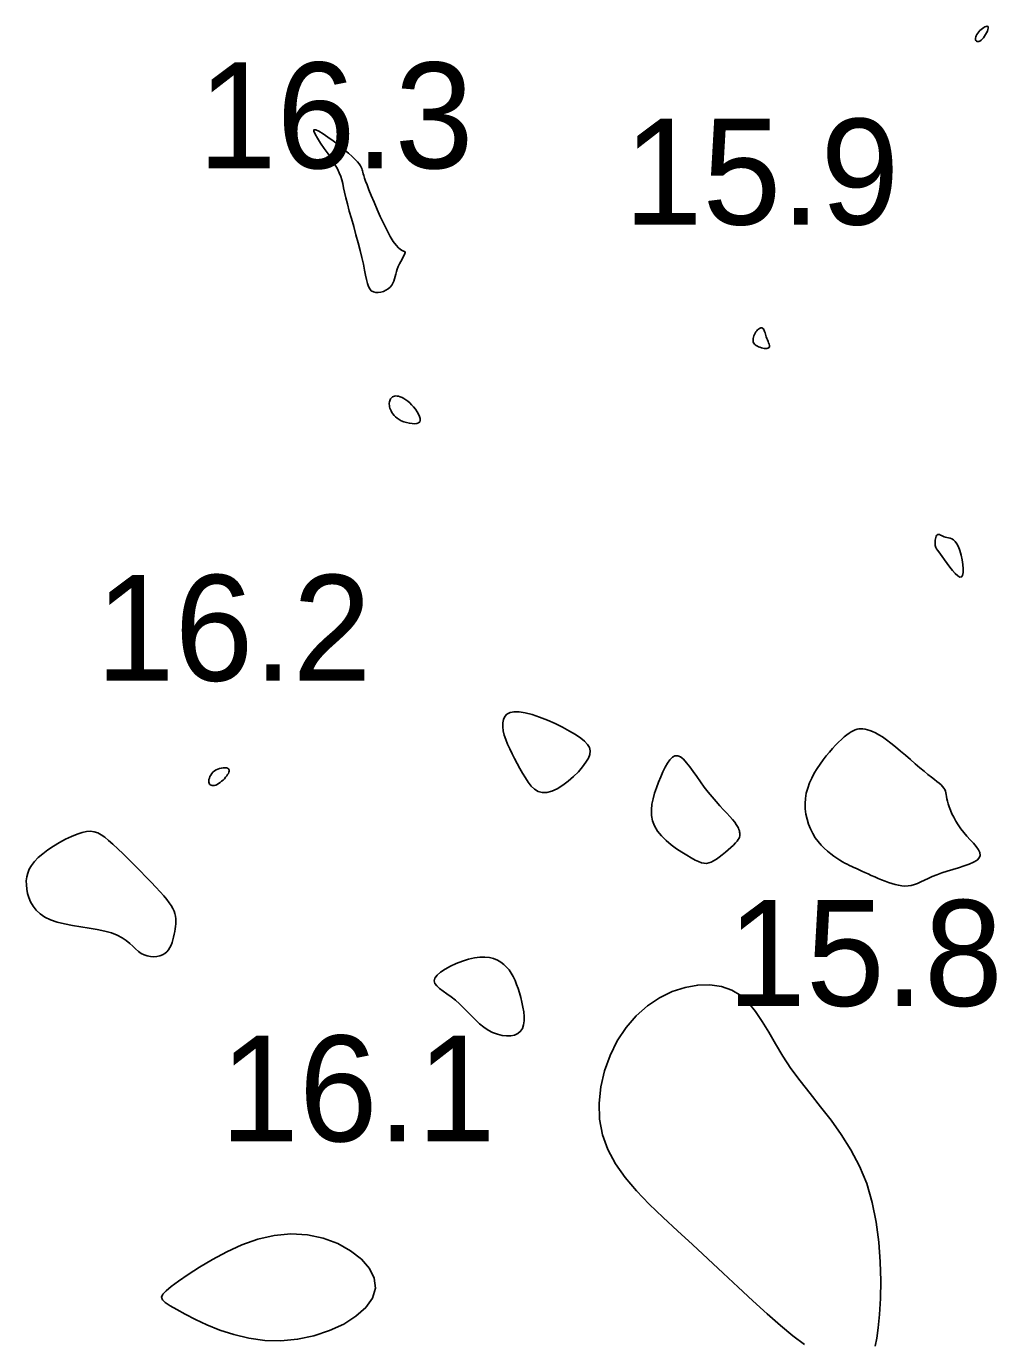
# Model space of a CAD drawing. Extents: x 3040093 to 3056816, y 408076 to 509144.
# Drawn here: x 3045364.6 to 3045410.4, y 434180.6 to 434242.7 of the extents above; entities that cross this region are included whole.
import ezdxf

# ---------------------------------------------------------------- set-up
doc = ezdxf.new("R2010")
doc.units = 0
doc.layers.add('V-CHAN-CONT-EL17', color=7, linetype='Continuous')
doc.layers.add('V-TOPO-SOUN-0610', color=7, linetype='Continuous')

msp = doc.modelspace()

# ---------------------------------------------------------------- linework, layer by layer
at = {"layer": 'V-CHAN-CONT-EL17'}
for points in [[(3045409.709, 434242.548), (3045409.771, 434242.598), (3045409.834, 434242.639), (3045409.894, 434242.672), (3045409.948, 434242.692), (3045409.994, 434242.698), (3045410.028, 434242.688), (3045410.047, 434242.66), (3045410.049, 434242.612), (3045410.035, 434242.549), (3045410.009, 434242.474), (3045409.971, 434242.392), (3045409.925, 434242.308), (3045409.874, 434242.226), (3045409.818, 434242.151), (3045409.762, 434242.087), (3045409.707, 434242.038), (3045409.654, 434242.003), (3045409.605, 434241.983), (3045409.56, 434241.976), (3045409.522, 434241.98), (3045409.489, 434241.995), (3045409.465, 434242.02), (3045409.45, 434242.054), (3045409.444, 434242.096), (3045409.448, 434242.145), (3045409.461, 434242.198), (3045409.483, 434242.255), (3045409.514, 434242.315), (3045409.552, 434242.375), (3045409.597, 434242.435), (3045409.65, 434242.493)], [(3045380.388, 434232.11), (3045380.292, 434232.474), (3045380.188, 434232.853), (3045380.081, 434233.235), (3045379.974, 434233.611), (3045379.873, 434233.971), (3045379.782, 434234.304), (3045379.705, 434234.601), (3045379.646, 434234.855), (3045379.6, 434235.073), (3045379.559, 434235.265), (3045379.516, 434235.44), (3045379.465, 434235.608), (3045379.399, 434235.78), (3045379.31, 434235.964), (3045379.192, 434236.173), (3045379.041, 434236.41), (3045378.869, 434236.666), (3045378.69, 434236.927), (3045378.518, 434237.179), (3045378.37, 434237.407), (3045378.258, 434237.599), (3045378.198, 434237.739), (3045378.204, 434237.813), (3045378.286, 434237.812), (3045378.434, 434237.746), (3045378.633, 434237.626), (3045378.865, 434237.467), (3045379.117, 434237.281), (3045379.373, 434237.083), (3045379.617, 434236.885), (3045379.834, 434236.701), (3045380.012, 434236.541), (3045380.152, 434236.406), (3045380.259, 434236.292), (3045380.338, 434236.195), (3045380.395, 434236.113), (3045380.434, 434236.042), (3045380.46, 434235.98), (3045380.478, 434235.922), (3045380.493, 434235.867), (3045380.509, 434235.806), (3045380.528, 434235.735), (3045380.555, 434235.645), (3045380.592, 434235.531), (3045380.643, 434235.385), (3045380.711, 434235.202), (3045380.799, 434234.974), (3045380.91, 434234.698), (3045381.04, 434234.385), (3045381.184, 434234.05), (3045381.337, 434233.706), (3045381.495, 434233.368), (3045381.653, 434233.051), (3045381.806, 434232.768), (3045381.949, 434232.534), (3045382.079, 434232.36), (3045382.193, 434232.237), (3045382.291, 434232.157), (3045382.372, 434232.108), (3045382.435, 434232.079), (3045382.479, 434232.06), (3045382.504, 434232.04), (3045382.509, 434232.009), (3045382.494, 434231.957), (3045382.462, 434231.887), (3045382.416, 434231.8), (3045382.362, 434231.7), (3045382.303, 434231.59), (3045382.243, 434231.473), (3045382.186, 434231.352), (3045382.137, 434231.229), (3045382.097, 434231.108), (3045382.065, 434230.99), (3045382.036, 434230.875), (3045382.007, 434230.765), (3045381.973, 434230.659), (3045381.93, 434230.558), (3045381.874, 434230.465), (3045381.801, 434230.378), (3045381.709, 434230.299), (3045381.602, 434230.231), (3045381.484, 434230.176), (3045381.36, 434230.138), (3045381.236, 434230.119), (3045381.117, 434230.121), (3045381.007, 434230.149), (3045380.912, 434230.204), (3045380.836, 434230.288), (3045380.776, 434230.404), (3045380.725, 434230.551), (3045380.681, 434230.73), (3045380.638, 434230.94), (3045380.592, 434231.183), (3045380.538, 434231.459), (3045380.471, 434231.768)], [(3045399.156, 434228.358), (3045399.197, 434228.394), (3045399.237, 434228.421), (3045399.276, 434228.44), (3045399.313, 434228.45), (3045399.348, 434228.451), (3045399.38, 434228.444), (3045399.408, 434228.426), (3045399.432, 434228.4), (3045399.452, 434228.365), (3045399.471, 434228.322), (3045399.488, 434228.272), (3045399.505, 434228.216), (3045399.523, 434228.155), (3045399.543, 434228.09), (3045399.566, 434228.022), (3045399.594, 434227.951), (3045399.623, 434227.879), (3045399.652, 434227.808), (3045399.677, 434227.74), (3045399.698, 434227.677), (3045399.71, 434227.619), (3045399.712, 434227.57), (3045399.701, 434227.531), (3045399.675, 434227.503), (3045399.636, 434227.486), (3045399.587, 434227.477), (3045399.53, 434227.477), (3045399.466, 434227.484), (3045399.4, 434227.496), (3045399.332, 434227.514), (3045399.266, 434227.534), (3045399.203, 434227.558), (3045399.145, 434227.584), (3045399.092, 434227.613), (3045399.046, 434227.646), (3045399.007, 434227.683), (3045398.976, 434227.725), (3045398.953, 434227.772), (3045398.941, 434227.824), (3045398.938, 434227.883), (3045398.945, 434227.945), (3045398.96, 434228.011), (3045398.982, 434228.077), (3045399.01, 434228.142), (3045399.042, 434228.204), (3045399.078, 434228.262), (3045399.117, 434228.314)], [(3045381.791, 434224.662), (3045381.775, 434224.726), (3045381.764, 434224.787), (3045381.76, 434224.845), (3045381.761, 434224.901), (3045381.768, 434224.954), (3045381.78, 434225.003), (3045381.797, 434225.05), (3045381.819, 434225.093), (3045381.847, 434225.132), (3045381.879, 434225.166), (3045381.917, 434225.194), (3045381.962, 434225.215), (3045382.012, 434225.23), (3045382.069, 434225.235), (3045382.133, 434225.232), (3045382.203, 434225.219), (3045382.28, 434225.195), (3045382.362, 434225.16), (3045382.449, 434225.115), (3045382.538, 434225.059), (3045382.63, 434224.991), (3045382.723, 434224.912), (3045382.817, 434224.82), (3045382.909, 434224.718), (3045382.997, 434224.607), (3045383.076, 434224.492), (3045383.143, 434224.378), (3045383.192, 434224.269), (3045383.221, 434224.169), (3045383.225, 434224.082), (3045383.2, 434224.012), (3045383.143, 434223.963), (3045383.059, 434223.934), (3045382.955, 434223.923), (3045382.835, 434223.927), (3045382.707, 434223.946), (3045382.575, 434223.976), (3045382.446, 434224.017), (3045382.327, 434224.066), (3045382.221, 434224.122), (3045382.129, 434224.183), (3045382.05, 434224.248), (3045381.984, 434224.316), (3045381.928, 434224.385), (3045381.881, 434224.456), (3045381.844, 434224.526), (3045381.814, 434224.595)], [(3045407.536, 434218.281), (3045407.538, 434218.348), (3045407.546, 434218.417), (3045407.557, 434218.485), (3045407.573, 434218.549), (3045407.593, 434218.606), (3045407.617, 434218.651), (3045407.645, 434218.682), (3045407.676, 434218.696), (3045407.712, 434218.695), (3045407.752, 434218.683), (3045407.796, 434218.663), (3045407.845, 434218.638), (3045407.9, 434218.61), (3045407.959, 434218.584), (3045408.025, 434218.562), (3045408.095, 434218.546), (3045408.17, 434218.531), (3045408.249, 434218.511), (3045408.329, 434218.479), (3045408.409, 434218.43), (3045408.488, 434218.356), (3045408.564, 434218.252), (3045408.637, 434218.11), (3045408.704, 434217.929), (3045408.763, 434217.72), (3045408.811, 434217.496), (3045408.845, 434217.274), (3045408.862, 434217.066), (3045408.86, 434216.889), (3045408.835, 434216.757), (3045408.785, 434216.684), (3045408.708, 434216.681), (3045408.608, 434216.739), (3045408.493, 434216.845), (3045408.367, 434216.986), (3045408.236, 434217.149), (3045408.107, 434217.322), (3045407.985, 434217.491), (3045407.876, 434217.643), (3045407.786, 434217.768), (3045407.713, 434217.868), (3045407.655, 434217.948), (3045407.611, 434218.014), (3045407.579, 434218.068), (3045407.558, 434218.118), (3045407.544, 434218.167), (3045407.538, 434218.22)], [(3045388.177, 434210.268), (3045388.505, 434210.181), (3045388.858, 434210.061), (3045389.225, 434209.916), (3045389.592, 434209.753), (3045389.946, 434209.58), (3045390.273, 434209.404), (3045390.562, 434209.234), (3045390.8, 434209.073), (3045390.987, 434208.921), (3045391.123, 434208.771), (3045391.208, 434208.622), (3045391.242, 434208.467), (3045391.227, 434208.302), (3045391.162, 434208.124), (3045391.049, 434207.928), (3045390.889, 434207.711), (3045390.689, 434207.483), (3045390.46, 434207.255), (3045390.211, 434207.038), (3045389.95, 434206.842), (3045389.688, 434206.679), (3045389.434, 434206.56), (3045389.196, 434206.496), (3045388.982, 434206.494), (3045388.791, 434206.551), (3045388.62, 434206.656), (3045388.464, 434206.804), (3045388.321, 434206.984), (3045388.187, 434207.189), (3045388.058, 434207.411), (3045387.932, 434207.641), (3045387.806, 434207.873), (3045387.681, 434208.104), (3045387.561, 434208.333), (3045387.45, 434208.559), (3045387.349, 434208.781), (3045387.262, 434208.998), (3045387.193, 434209.208), (3045387.143, 434209.411), (3045387.117, 434209.605), (3045387.118, 434209.786), (3045387.149, 434209.948), (3045387.214, 434210.087), (3045387.317, 434210.198), (3045387.462, 434210.277), (3045387.651, 434210.318), (3045387.889, 434210.316)], [(3045402.902, 434203.393), (3045402.758, 434203.491), (3045402.608, 434203.602), (3045402.456, 434203.726), (3045402.303, 434203.864), (3045402.154, 434204.016), (3045402.012, 434204.184), (3045401.879, 434204.367), (3045401.758, 434204.566), (3045401.652, 434204.78), (3045401.561, 434205.005), (3045401.489, 434205.239), (3045401.436, 434205.481), (3045401.405, 434205.727), (3045401.397, 434205.975), (3045401.413, 434206.223), (3045401.456, 434206.469), (3045401.522, 434206.712), (3045401.609, 434206.95), (3045401.714, 434207.183), (3045401.833, 434207.41), (3045401.964, 434207.629), (3045402.103, 434207.84), (3045402.248, 434208.042), (3045402.395, 434208.233), (3045402.544, 434208.414), (3045402.691, 434208.582), (3045402.836, 434208.739), (3045402.978, 434208.881), (3045403.113, 434209.01), (3045403.242, 434209.123), (3045403.362, 434209.221), (3045403.472, 434209.303), (3045403.574, 434209.369), (3045403.67, 434209.421), (3045403.762, 434209.46), (3045403.851, 434209.486), (3045403.941, 434209.501), (3045404.032, 434209.507), (3045404.128, 434209.503), (3045404.229, 434209.491), (3045404.338, 434209.469), (3045404.456, 434209.434), (3045404.585, 434209.384), (3045404.727, 434209.318), (3045404.882, 434209.231), (3045405.054, 434209.123), (3045405.243, 434208.99), (3045405.451, 434208.832), (3045405.672, 434208.654), (3045405.903, 434208.461), (3045406.137, 434208.261), (3045406.371, 434208.059), (3045406.599, 434207.861), (3045406.817, 434207.674), (3045407.018, 434207.505), (3045407.199, 434207.357), (3045407.361, 434207.229), (3045407.503, 434207.118), (3045407.626, 434207.021), (3045407.732, 434206.935), (3045407.82, 434206.857), (3045407.892, 434206.784), (3045407.948, 434206.713), (3045407.99, 434206.641), (3045408.021, 434206.565), (3045408.043, 434206.485), (3045408.061, 434206.399), (3045408.078, 434206.305), (3045408.097, 434206.201), (3045408.122, 434206.086), (3045408.156, 434205.958), (3045408.202, 434205.817), (3045408.261, 434205.663), (3045408.332, 434205.499), (3045408.417, 434205.328), (3045408.515, 434205.151), (3045408.627, 434204.971), (3045408.752, 434204.791), (3045408.891, 434204.613), (3045409.042, 434204.438), (3045409.197, 434204.269), (3045409.345, 434204.105), (3045409.476, 434203.948), (3045409.58, 434203.799), (3045409.646, 434203.659), (3045409.664, 434203.53), (3045409.624, 434203.41), (3045409.519, 434203.303), (3045409.358, 434203.205), (3045409.151, 434203.115), (3045408.91, 434203.03), (3045408.648, 434202.949), (3045408.376, 434202.869), (3045408.106, 434202.788), (3045407.85, 434202.704), (3045407.616, 434202.616), (3045407.404, 434202.527), (3045407.211, 434202.438), (3045407.033, 434202.353), (3045406.868, 434202.274), (3045406.711, 434202.206), (3045406.56, 434202.15), (3045406.412, 434202.11), (3045406.263, 434202.088), (3045406.113, 434202.083), (3045405.961, 434202.092), (3045405.808, 434202.116), (3045405.653, 434202.151), (3045405.497, 434202.196), (3045405.338, 434202.249), (3045405.177, 434202.309), (3045405.013, 434202.373), (3045404.849, 434202.442), (3045404.686, 434202.512), (3045404.525, 434202.583), (3045404.369, 434202.653), (3045404.219, 434202.722), (3045404.076, 434202.787), (3045403.944, 434202.848), (3045403.821, 434202.903), (3045403.707, 434202.955), (3045403.599, 434203.005), (3045403.493, 434203.056), (3045403.387, 434203.109), (3045403.278, 434203.167), (3045403.162, 434203.233), (3045403.038, 434203.308)], [(3045373.237, 434207.046), (3045373.244, 434207.112), (3045373.262, 434207.182), (3045373.289, 434207.254), (3045373.327, 434207.326), (3045373.374, 434207.395), (3045373.432, 434207.46), (3045373.5, 434207.517), (3045373.577, 434207.566), (3045373.661, 434207.605), (3045373.748, 434207.635), (3045373.836, 434207.656), (3045373.92, 434207.668), (3045373.998, 434207.67), (3045374.067, 434207.664), (3045374.123, 434207.649), (3045374.163, 434207.625), (3045374.189, 434207.593), (3045374.2, 434207.554), (3045374.199, 434207.509), (3045374.185, 434207.458), (3045374.16, 434207.403), (3045374.126, 434207.344), (3045374.082, 434207.282), (3045374.03, 434207.218), (3045373.972, 434207.154), (3045373.908, 434207.091), (3045373.841, 434207.031), (3045373.772, 434206.976), (3045373.702, 434206.927), (3045373.633, 434206.886), (3045373.566, 434206.855), (3045373.504, 434206.835), (3045373.446, 434206.826), (3045373.393, 434206.828), (3045373.347, 434206.84), (3045373.307, 434206.863), (3045373.276, 434206.895), (3045373.253, 434206.936), (3045373.24, 434206.987)], [(3045394.197, 434205.169), (3045394.149, 434205.422), (3045394.141, 434205.68), (3045394.166, 434205.942), (3045394.219, 434206.204), (3045394.293, 434206.467), (3045394.381, 434206.728), (3045394.478, 434206.986), (3045394.579, 434207.239), (3045394.682, 434207.479), (3045394.788, 434207.699), (3045394.898, 434207.892), (3045395.011, 434208.049), (3045395.13, 434208.164), (3045395.253, 434208.229), (3045395.381, 434208.236), (3045395.516, 434208.18), (3045395.656, 434208.069), (3045395.803, 434207.91), (3045395.956, 434207.715), (3045396.115, 434207.493), (3045396.281, 434207.253), (3045396.453, 434207.004), (3045396.632, 434206.756), (3045396.818, 434206.518), (3045397.006, 434206.291), (3045397.193, 434206.077), (3045397.375, 434205.876), (3045397.548, 434205.689), (3045397.708, 434205.517), (3045397.851, 434205.36), (3045397.973, 434205.221), (3045398.072, 434205.098), (3045398.148, 434204.991), (3045398.205, 434204.898), (3045398.246, 434204.818), (3045398.275, 434204.748), (3045398.293, 434204.686), (3045398.305, 434204.632), (3045398.313, 434204.583), (3045398.319, 434204.537), (3045398.322, 434204.492), (3045398.318, 434204.447), (3045398.306, 434204.397), (3045398.281, 434204.342), (3045398.243, 434204.279), (3045398.187, 434204.206), (3045398.111, 434204.12), (3045398.014, 434204.02), (3045397.898, 434203.91), (3045397.769, 434203.793), (3045397.631, 434203.675), (3045397.488, 434203.559), (3045397.345, 434203.451), (3045397.206, 434203.354), (3045397.076, 434203.273), (3045396.958, 434203.212), (3045396.846, 434203.173), (3045396.737, 434203.154), (3045396.624, 434203.158), (3045396.502, 434203.185), (3045396.364, 434203.236), (3045396.206, 434203.31), (3045396.021, 434203.409), (3045395.806, 434203.533), (3045395.57, 434203.679), (3045395.323, 434203.847), (3045395.075, 434204.033), (3045394.837, 434204.236), (3045394.62, 434204.453), (3045394.435, 434204.682), (3045394.291, 434204.922)], [(3045365.489, 434200.618), (3045365.265, 434200.773), (3045365.082, 434200.946), (3045364.936, 434201.133), (3045364.823, 434201.33), (3045364.739, 434201.533), (3045364.679, 434201.737), (3045364.641, 434201.939), (3045364.619, 434202.135), (3045364.618, 434202.325), (3045364.638, 434202.512), (3045364.684, 434202.695), (3045364.758, 434202.877), (3045364.863, 434203.058), (3045365.002, 434203.24), (3045365.178, 434203.423), (3045365.392, 434203.609), (3045365.637, 434203.792), (3045365.904, 434203.97), (3045366.184, 434204.137), (3045366.468, 434204.289), (3045366.747, 434204.421), (3045367.012, 434204.529), (3045367.253, 434204.608), (3045367.466, 434204.654), (3045367.655, 434204.667), (3045367.827, 434204.647), (3045367.989, 434204.594), (3045368.151, 434204.508), (3045368.319, 434204.39), (3045368.501, 434204.238), (3045368.704, 434204.053), (3045368.935, 434203.837), (3045369.187, 434203.596), (3045369.453, 434203.337), (3045369.726, 434203.067), (3045369.999, 434202.794), (3045370.264, 434202.524), (3045370.513, 434202.267), (3045370.739, 434202.028), (3045370.937, 434201.814), (3045371.106, 434201.623), (3045371.249, 434201.451), (3045371.367, 434201.296), (3045371.463, 434201.155), (3045371.539, 434201.023), (3045371.597, 434200.899), (3045371.639, 434200.778), (3045371.667, 434200.658), (3045371.682, 434200.539), (3045371.687, 434200.419), (3045371.682, 434200.298), (3045371.669, 434200.177), (3045371.65, 434200.054), (3045371.627, 434199.929), (3045371.6, 434199.802), (3045371.572, 434199.674), (3045371.54, 434199.545), (3045371.503, 434199.418), (3045371.458, 434199.295), (3045371.403, 434199.18), (3045371.336, 434199.073), (3045371.256, 434198.978), (3045371.16, 434198.897), (3045371.046, 434198.831), (3045370.919, 434198.782), (3045370.78, 434198.752), (3045370.634, 434198.74), (3045370.484, 434198.748), (3045370.333, 434198.777), (3045370.185, 434198.827), (3045370.044, 434198.9), (3045369.911, 434198.996), (3045369.781, 434199.11), (3045369.646, 434199.237), (3045369.499, 434199.371), (3045369.332, 434199.506), (3045369.138, 434199.637), (3045368.909, 434199.759), (3045368.638, 434199.865), (3045368.321, 434199.953), (3045367.967, 434200.027), (3045367.589, 434200.091), (3045367.198, 434200.152), (3045366.807, 434200.217), (3045366.429, 434200.29), (3045366.075, 434200.377), (3045365.759, 434200.485)], [(3045384.017, 434197.873), (3045384.181, 434198.016), (3045384.395, 434198.159), (3045384.646, 434198.296), (3045384.923, 434198.423), (3045385.213, 434198.534), (3045385.504, 434198.623), (3045385.783, 434198.687), (3045386.041, 434198.72), (3045386.277, 434198.723), (3045386.491, 434198.7), (3045386.686, 434198.652), (3045386.863, 434198.582), (3045387.023, 434198.491), (3045387.167, 434198.382), (3045387.297, 434198.257), (3045387.414, 434198.118), (3045387.519, 434197.966), (3045387.613, 434197.802), (3045387.699, 434197.626), (3045387.775, 434197.438), (3045387.845, 434197.24), (3045387.91, 434197.032), (3045387.969, 434196.815), (3045388.025, 434196.59), (3045388.073, 434196.361), (3045388.108, 434196.134), (3045388.128, 434195.915), (3045388.127, 434195.708), (3045388.101, 434195.52), (3045388.047, 434195.354), (3045387.959, 434195.218), (3045387.835, 434195.114), (3045387.679, 434195.044), (3045387.498, 434195.007), (3045387.298, 434195.001), (3045387.085, 434195.025), (3045386.864, 434195.08), (3045386.642, 434195.164), (3045386.426, 434195.277), (3045386.219, 434195.416), (3045386.021, 434195.577), (3045385.829, 434195.755), (3045385.642, 434195.943), (3045385.456, 434196.135), (3045385.269, 434196.327), (3045385.079, 434196.513), (3045384.884, 434196.686), (3045384.682, 434196.843), (3045384.484, 434196.986), (3045384.297, 434197.117), (3045384.134, 434197.242), (3045384.004, 434197.362), (3045383.917, 434197.482), (3045383.884, 434197.605), (3045383.915, 434197.735)], [(3045377.89, 434185.609), (3045378.635, 434185.448), (3045379.325, 434185.19), (3045379.936, 434184.854), (3045380.444, 434184.457), (3045380.824, 434184.017), (3045381.052, 434183.551), (3045381.104, 434183.077), (3045380.963, 434182.611), (3045380.648, 434182.167), (3045380.187, 434181.756), (3045379.608, 434181.388), (3045378.936, 434181.077), (3045378.2, 434180.832), (3045377.427, 434180.667), (3045376.644, 434180.591), (3045375.875, 434180.613), (3045375.133, 434180.718), (3045374.425, 434180.888), (3045373.761, 434181.104), (3045373.15, 434181.349), (3045372.601, 434181.604), (3045372.121, 434181.851), (3045371.721, 434182.072), (3045371.407, 434182.252), (3045371.182, 434182.402), (3045371.049, 434182.534), (3045371.009, 434182.663), (3045371.064, 434182.802), (3045371.215, 434182.964), (3045371.464, 434183.164), (3045371.813, 434183.416), (3045372.261, 434183.726), (3045372.797, 434184.077), (3045373.409, 434184.444), (3045374.081, 434184.802), (3045374.801, 434185.127), (3045375.556, 434185.394), (3045376.331, 434185.578), (3045377.114, 434185.656)]]:
    msp.add_lwpolyline(points, close=True, dxfattribs=at)
msp.add_lwpolyline([(3045401.365, 434180.423), (3045400.826, 434180.827), (3045400.236, 434181.315), (3045399.603, 434181.871), (3045398.934, 434182.481), (3045398.24, 434183.128), (3045397.529, 434183.798), (3045396.808, 434184.475), (3045396.088, 434185.144), (3045395.378, 434185.793), (3045394.691, 434186.427), (3045394.04, 434187.052), (3045393.441, 434187.677), (3045392.906, 434188.31), (3045392.45, 434188.958), (3045392.087, 434189.629), (3045391.832, 434190.331), (3045391.693, 434191.067), (3045391.668, 434191.826), (3045391.746, 434192.592), (3045391.922, 434193.348), (3045392.185, 434194.078), (3045392.528, 434194.766), (3045392.943, 434195.397), (3045393.422, 434195.954), (3045393.954, 434196.424), (3045394.526, 434196.804), (3045395.123, 434197.093), (3045395.729, 434197.292), (3045396.328, 434197.399), (3045396.905, 434197.414), (3045397.445, 434197.338), (3045397.932, 434197.169), (3045398.357, 434196.91), (3045398.728, 434196.569), (3045399.063, 434196.159), (3045399.376, 434195.69), (3045399.684, 434195.175), (3045400.001, 434194.625), (3045400.343, 434194.05), (3045400.725, 434193.464), (3045401.159, 434192.873), (3045401.632, 434192.274), (3045402.126, 434191.657), (3045402.624, 434191.014), (3045403.108, 434190.338), (3045403.562, 434189.619), (3045403.968, 434188.85), (3045404.308, 434188.022), (3045404.569, 434187.133), (3045404.757, 434186.203), (3045404.88, 434185.258), (3045404.948, 434184.324), (3045404.97, 434183.426), (3045404.956, 434182.592), (3045404.914, 434181.846), (3045404.854, 434181.214), (3045404.784, 434180.716), (3045404.703, 434180.341)], dxfattribs=at)

# ---------------------------------------------------------------- texts
at = {"layer": 'V-TOPO-SOUN-0610'}
for s, p in [('16.3 ', (3045372.723, 434235.99)), ('15.9 ', (3045392.833, 434233.33)), ('16.2 ', (3045367.903, 434211.78)), ('15.8 ', (3045397.723, 434196.42)), ('16.1 ', (3045373.773, 434190.02))]:
    msp.add_text(s, height=5, dxfattribs=at).set_placement(p)

doc.saveas('drawing.dxf')
